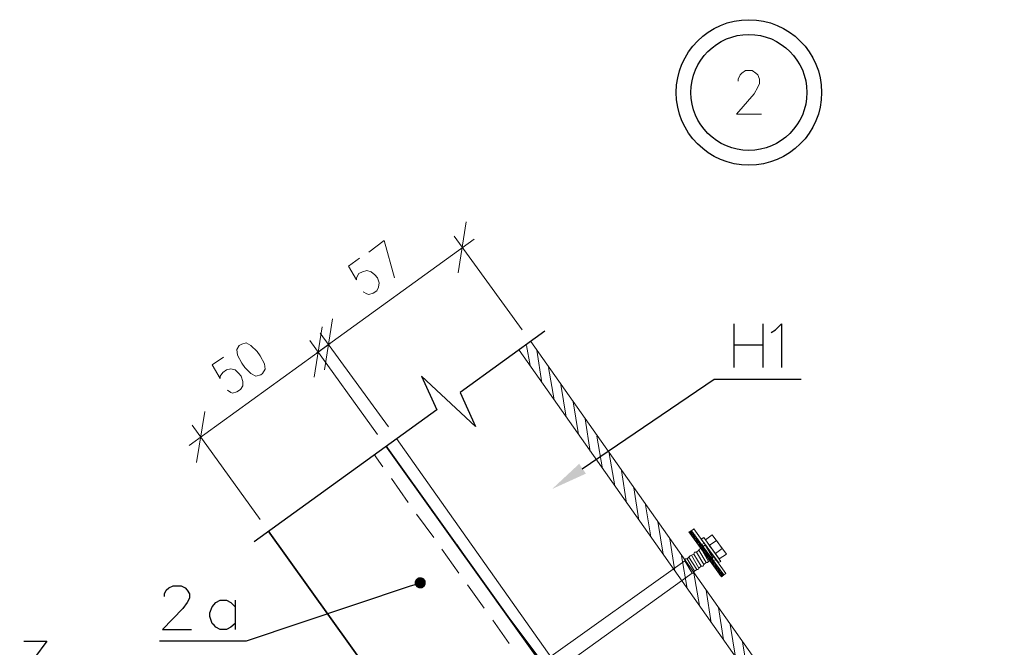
# Model space of a CAD drawing. Header units: millimetres. Extents: x 2063114 to 14983986, y -126020516 to 213791.
# Tile 277 of 656: x 2359961 to 2364145, y -1184940 to -1182274. Entities that reach past the tile are written whole.
import ezdxf

# ---------------------------------------------------------------- set-up
doc = ezdxf.new("R2010")
doc.units = ezdxf.units.MM
doc.layers.add('PDF2_Geometry', color=7, linetype='Continuous')
doc.layers.add('PDF2_Solid Fills', color=7, linetype='Continuous')

msp = doc.modelspace()

# ---------------------------------------------------------------- linework, layer by layer
at = {"layer": 'PDF2_Geometry', "linetype": 'ByBlock', "lineweight": 20}
msp.add_lwpolyline([(2363014.25582, -1182534.74866), (2363014.25582, -1182526.92745), (2363022.06616, -1182508.67797), (2363029.91996, -1182500.85676), (2363045.52978, -1182490.42848), (2363074.21841, -1182490.42848), (2363089.87169, -1182500.85676), (2363097.68203, -1182508.67797), (2363105.49237, -1182526.92745), (2363105.49237, -1182545.17694), (2363097.68203, -1182560.81935), (2363082.01789, -1182589.50797), (2363006.44547, -1182675.51953), (2363113.33531, -1182675.51953)], dxfattribs=at)
at = {"layer": 'PDF2_Geometry', "linetype": 'ByBlock', "lineweight": 18}
for points in [[(2361824.90388, -1183349.71439), (2361858.80664, -1183133.32765)], [(2362096.04994, -1183592.16096), (2361806.6544, -1183193.29024)], [(2361222.69263, -1183691.24045), (2361892.7094, -1183206.32559)], [(2361444.28264, -1183261.07404), (2361509.45937, -1183211.53973), (2361553.80128, -1183370.57095)], [(2361405.15488, -1183287.14473), (2361358.27109, -1183321.03663), (2361392.1304, -1183378.39215), (2361392.1304, -1183370.57095), (2361402.56954, -1183352.32146), (2361418.22282, -1183344.50025), (2361436.4723, -1183339.28612), (2361454.72178, -1183344.50025), (2361470.33161, -1183357.5356), (2361480.77075, -1183370.57095), (2361488.62455, -1183391.4275), (2361485.99575, -1183409.67698), (2361478.18541, -1183425.3194), (2361462.53213, -1183435.74767), (2361444.28264, -1183440.96181), (2361436.4723, -1183438.35474), (2361420.81902, -1183430.53354)], [(2361212.25349, -1183792.90529), (2361246.16711, -1183579.13648)], [(2361290.46556, -1183545.23372), (2361256.5628, -1183761.63132)], [(2361527.70886, -1184004.09962), (2361238.31332, -1183605.18545)], [(2360680.41138, -1184082.30083), (2361280.02642, -1183649.52735)], [(2361480.77075, -1184035.37358), (2361194.01487, -1183636.50286)], [(2360826.41811, -1183706.89373), (2360779.49087, -1183740.76391), (2360813.39363, -1183798.13029), (2360813.39363, -1183787.69115), (2360823.78932, -1183772.07046), (2360839.4426, -1183761.63132), (2360857.69208, -1183756.41718), (2360875.94156, -1183761.63132), (2360891.59484, -1183777.29546), (2360902.03398, -1183787.69115), (2360909.84433, -1183811.15477), (2360909.84433, -1183829.40426), (2360899.40519, -1183845.05754), (2360883.74105, -1183855.49667), (2360865.50243, -1183860.72168), (2360857.69208, -1183858.08202), (2360844.6676, -1183847.64288)], [(2360748.2169, -1183938.92289), (2360711.67448, -1184155.2879)], [(2360982.82054, -1184397.74534), (2360693.43586, -1183996.24582)], [(2361467.74627, -1184121.42859), (2361504.23437, -1184173.52653)], [(2361566.82576, -1184155.2879), (2361517.26972, -1184084.88617)], [(2361676.30094, -1184306.51964), (2361603.31386, -1184204.84394)], [(2361540.73334, -1184223.09343), (2361611.12421, -1184324.75826)], [(2361647.62318, -1184374.28171), (2361720.64284, -1184473.36121)], [(2361783.19077, -1184455.11172), (2361710.2037, -1184356.03223)], [(2361754.50215, -1184522.88466), (2361827.53268, -1184624.59294)], [(2361890.08061, -1184606.30001), (2361819.67888, -1184504.63517)], [(2361996.97045, -1184757.53175), (2361926.56872, -1184655.86691)], [(2361864.02078, -1184674.10553), (2361934.42251, -1184773.19589)], [(2361970.91062, -1184825.29382), (2362041.31235, -1184924.38417)], [(2362103.86028, -1184906.13469), (2362033.45855, -1184807.0552)]]:
    msp.add_lwpolyline(points, dxfattribs=at)
at = {"layer": 'PDF2_Geometry', "linetype": 'ByBlock', "lineweight": 25}
for points in [[(2362995.49966, -1183566.10113), (2362995.49966, -1183751.20304)], [(2363120.62812, -1183751.20304), (2363120.62812, -1183566.10113)], [(2363154.53088, -1183602.6001), (2363172.78037, -1183592.16096), (2363198.82933, -1183566.10113), (2363198.82933, -1183751.20304)], [(2362192.50063, -1183597.3751), (2361832.75768, -1183858.08202), (2361897.93441, -1184001.47082), (2361668.49059, -1183787.69115), (2361733.66732, -1183931.06909), (2360956.77157, -1184491.61069)], [(2362995.49966, -1183654.75235), (2363120.62812, -1183654.75235)], [(2362351.53185, -1184181.38032), (2362912.07345, -1183800.71563), (2363282.25555, -1183800.71563)], [(2361639.81283, -1184674.10553), (2361616.34921, -1184681.91588), (2360922.86881, -1184913.94503), (2360555.27206, -1184913.94503)], [(2360576.15034, -1184723.62898), (2360576.15034, -1184713.18984), (2360583.96068, -1184697.58002), (2360594.39982, -1184687.14088), (2360612.63844, -1184679.33053), (2360646.49775, -1184679.33053), (2360664.74724, -1184687.14088), (2360672.60103, -1184697.58002), (2360683.04017, -1184713.18984), (2360683.04017, -1184731.48278), (2360672.60103, -1184749.7214), (2360654.35155, -1184775.78123), (2360568.29654, -1184864.42158), (2360690.83965, -1184864.42158)], [(2360875.94156, -1184838.37262), (2360857.69208, -1184853.98244), (2360839.4426, -1184864.42158), (2360813.39363, -1184864.42158), (2360795.10069, -1184853.98244), (2360787.29035, -1184846.1721), (2360779.49087, -1184838.37262), (2360769.05173, -1184809.68399), (2360769.05173, -1184794.03071), (2360779.49087, -1184767.97088), (2360795.10069, -1184749.7214), (2360813.39363, -1184739.28226), (2360839.4426, -1184739.28226), (2360857.69208, -1184749.7214), (2360875.94156, -1184767.97088)], [(2360875.94156, -1184739.28226), (2360875.94156, -1184864.42158)], [(2364145.20631, -1187043.94227), (2363855.82163, -1186413.00981), (2363240.54244, -1186418.22395), (2362036.08735, -1184809.68399)], [(2359979.12063, -1184913.94503), (2360075.57133, -1184913.94503), (2360023.41908, -1184984.3359), (2360049.5115, -1184984.3359), (2360067.76098, -1184992.1897), (2360075.57133, -1184999.98918), (2360086.01047, -1185026.04901), (2360086.01047, -1185044.29849), (2360075.57133, -1185070.39091), (2360059.90719, -1185088.64039), (2360031.27288, -1185096.43988), (2360005.1696, -1185096.43988), (2359979.12063, -1185088.64039), (2359971.26684, -1185080.83005), (2359960.87115, -1185062.53711)]]:
    msp.add_lwpolyline(points, dxfattribs=at)
at = {"layer": 'PDF2_Geometry', "linetype": 'ByBlock', "lineweight": 18}
msp.add_lwpolyline([(2360894.18019, -1183657.33769), (2360883.74105, -1183675.58718), (2360886.36984, -1183699.0508), (2360904.61933, -1183732.95356), (2360917.64381, -1183751.20304), (2360943.74709, -1183777.29546), (2360964.58192, -1183787.69115), (2360985.4602, -1183782.46615), (2360993.25968, -1183777.29546), (2361003.69882, -1183759.00253), (2361001.07002, -1183735.5389), (2360982.82054, -1183701.67959), (2360969.79605, -1183683.43011), (2360943.74709, -1183657.33769), (2360922.86881, -1183646.942), (2360904.61933, -1183652.11269)], close=True, dxfattribs=at)
at = {"layer": 'PDF2_Geometry', "linetype": 'ByBlock', "lineweight": 13}
for points in [[(2362129.9527, -1183743.3927), (2362114.29942, -1183657.33769)], [(2362132.53804, -1183641.717), (2363902.74887, -1186147.07789), (2363514.27384, -1186428.66309)], [(2362083.02545, -1183678.21597), (2363853.23629, -1186183.60945)], [(2362179.47615, -1183816.37977), (2362158.64132, -1183678.21597)], [(2362231.61753, -1183889.35599), (2362208.15391, -1183751.20304)], [(2362283.76978, -1183962.38651), (2362260.30616, -1183824.17926)], [(2362335.92203, -1184035.37358), (2362312.4584, -1183897.20978)], [(2362385.43462, -1184108.3498), (2362364.5672, -1183970.19686)], [(2363261.42072, -1186457.35171), (2361561.61162, -1184053.61221)], [(2362437.58686, -1184181.38032), (2362414.12324, -1184043.17307)], [(2362489.69566, -1184254.3674), (2362466.27549, -1184116.20359)], [(2362539.26256, -1184327.35447), (2362518.38428, -1184189.19067)], [(2362591.40394, -1184400.37413), (2362570.53653, -1184262.17774)], [(2362643.51274, -1184470.77586), (2362620.04912, -1184335.1974)], [(2362695.66498, -1184543.75207), (2362672.20136, -1184405.59913)], [(2362745.23189, -1184616.73915), (2362724.35361, -1184478.57534)], [(2362797.32982, -1184689.76967), (2362773.8662, -1184551.56242)], [(2362849.48207, -1184762.75675), (2362826.01844, -1184624.59294)], [(2362899.04897, -1184835.73296), (2362878.17069, -1184697.58002)], [(2362951.15776, -1184908.72003), (2362930.32294, -1184770.55623)], [(2363003.29915, -1184981.75056), (2362979.83552, -1184843.5433)], [(2363055.45139, -1185054.73763), (2363031.98777, -1184916.57383)]]:
    msp.add_lwpolyline(points, dxfattribs=at)
at = {"layer": 'PDF2_Geometry', "linetype": 'ByBlock', "lineweight": 35}
for points in [[(2362901.63431, -1186021.94943), (2361517.26972, -1184084.88617)], [(2361016.7233, -1184444.67258), (2362526.22721, -1186553.80241)]]:
    msp.add_lwpolyline(points, dxfattribs=at)
at = {"layer": 'PDF2_Geometry', "linetype": 'ByBlock', "lineweight": 0}
for points in [[(2362805.18362, -1184449.89758), (2362943.34742, -1184640.20277), (2362953.78656, -1184632.40329), (2362815.5793, -1184444.67258)], [(2362815.5793, -1184444.67258), (2362953.78656, -1184632.40329), (2362961.5969, -1184627.17829), (2362826.01844, -1184436.8731)], [(2362857.33586, -1184481.17155), (2362930.32294, -1184580.25104), (2362940.76208, -1184575.02604), (2362867.73155, -1184473.36121)], [(2362875.58535, -1184483.80035), (2362932.90828, -1184564.5869), (2362964.2257, -1184543.75207), (2362904.21966, -1184462.92207)], [(2362891.19517, -1184507.26397), (2362917.28759, -1184541.12328), (2362945.93276, -1184520.28845), (2362922.51259, -1184486.38569)], [(2362828.64724, -1184535.95259), (2362826.01844, -1184543.75207), (2362857.33586, -1184595.90432), (2362865.14621, -1184595.90432), (2362867.73155, -1184588.06139), (2362836.45758, -1184535.95259)], [(2362836.45758, -1184535.95259), (2362867.73155, -1184588.06139), (2362878.17069, -1184580.25104), (2362846.89672, -1184528.0988)], [(2362849.48207, -1184522.88466), (2362846.89672, -1184528.0988), (2362878.17069, -1184580.25104), (2362883.38483, -1184580.25104), (2362888.60983, -1184575.02604), (2362857.33586, -1184520.28845)], [(2362857.33586, -1184520.28845), (2362888.60983, -1184575.02604), (2362899.04897, -1184567.22656), (2362865.14621, -1184512.48897)], [(2362870.36034, -1184507.26397), (2362865.14621, -1184512.48897), (2362899.04897, -1184567.22656), (2362904.21966, -1184567.22656), (2362906.84845, -1184559.41621), (2362875.58535, -1184507.26397)], [(2362875.58535, -1184507.26397), (2362906.84845, -1184559.41621), (2362912.07345, -1184556.78742)], [(2362200.34357, -1184992.1897), (2362231.61753, -1185046.92729), (2362818.2081, -1184624.59294), (2362786.93413, -1184572.4407)], [(2362789.53034, -1184564.5869), (2362786.93413, -1184572.4407), (2362818.2081, -1184624.59294), (2362823.4331, -1184624.59294), (2362828.64724, -1184616.73915), (2362797.32982, -1184564.5869)], [(2362797.32982, -1184564.5869), (2362828.64724, -1184616.73915), (2362839.04293, -1184608.9288), (2362805.18362, -1184556.78742)], [(2362810.40862, -1184551.56242), (2362805.18362, -1184556.78742), (2362839.04293, -1184608.9288), (2362844.26793, -1184608.9288), (2362846.89672, -1184603.71466), (2362815.5793, -1184548.97707)], [(2362815.5793, -1184548.97707), (2362846.89672, -1184603.71466), (2362857.33586, -1184595.90432), (2362826.01844, -1184543.75207)], [(2362896.42017, -1184554.19121), (2362899.04897, -1184559.41621)]]:
    msp.add_lwpolyline(points, close=True, dxfattribs=at)
for points in [[(2362823.4331, -1184455.11172), (2362807.76896, -1184452.48293), (2362807.76896, -1184449.89758)], [(2362826.01844, -1184460.33672), (2362810.40862, -1184457.70793), (2362810.40862, -1184447.31224), (2362820.8043, -1184449.89758)], [(2362831.24344, -1184462.92207), (2362812.99396, -1184460.33672), (2362815.5793, -1184444.67258)], [(2362818.2081, -1184444.67258), (2362812.99396, -1184444.67258)], [(2362833.87224, -1184468.14707), (2362815.5793, -1184465.55086), (2362818.2081, -1184449.89758)], [(2362836.45758, -1184473.36121), (2362820.8043, -1184470.77586), (2362823.4331, -1184452.48293)], [(2362826.01844, -1184457.70793), (2362823.4331, -1184475.94655)], [(2362839.04293, -1184478.57534), (2362823.4331, -1184473.36121)], [(2362844.26793, -1184481.17155), (2362826.01844, -1184478.57534), (2362828.64724, -1184462.92207)], [(2362846.89672, -1184486.38569), (2362828.64724, -1184483.80035), (2362831.24344, -1184465.55086)], [(2362849.48207, -1184491.61069), (2362831.24344, -1184489.01448)], [(2362836.45758, -1184470.77586), (2362833.87224, -1184489.01448)], [(2362878.17069, -1184530.72759), (2362875.58535, -1184525.51345), (2362878.17069, -1184530.72759), (2362862.50655, -1184528.0988), (2362865.14621, -1184512.48897), (2362849.48207, -1184509.84931), (2362852.11086, -1184494.23948), (2362836.45758, -1184491.61069), (2362839.04293, -1184475.94655)], [(2362857.33586, -1184499.41017), (2362839.04293, -1184496.82483), (2362841.67172, -1184481.17155)], [(2362859.92121, -1184504.63517), (2362841.67172, -1184502.04983), (2362844.26793, -1184483.80035)], [(2362849.48207, -1184489.01448), (2362846.89672, -1184507.26397)], [(2362870.36034, -1184517.65966), (2362852.11086, -1184515.07431), (2362854.70707, -1184496.82483)], [(2362872.94569, -1184499.41017), (2362870.36034, -1184496.82483), (2362865.14621, -1184499.41017)], [(2362867.73155, -1184515.07431), (2362862.50655, -1184509.84931), (2362844.26793, -1184504.63517)], [(2362852.11086, -1184507.26397), (2362849.48207, -1184509.84931), (2362852.11086, -1184515.07431)], [(2362872.94569, -1184522.88466), (2362867.73155, -1184517.65966), (2362872.94569, -1184522.88466), (2362854.70707, -1184520.28845), (2362857.33586, -1184502.04983)], [(2362862.50655, -1184507.26397), (2362859.92121, -1184504.63517), (2362854.70707, -1184507.26397)], [(2362854.70707, -1184517.65966), (2362857.33586, -1184522.88466)], [(2362888.60983, -1184543.75207), (2362885.98103, -1184541.12328), (2362888.60983, -1184543.75207), (2362870.36034, -1184541.12328), (2362875.58535, -1184525.51345), (2362857.33586, -1184522.88466), (2362862.50655, -1184507.26397), (2362859.92121, -1184504.63517), (2362862.50655, -1184502.04983)], [(2362859.92121, -1184525.51345), (2362862.50655, -1184530.72759)], [(2362880.75603, -1184535.95259), (2362865.14621, -1184533.3238), (2362867.73155, -1184515.07431), (2362862.50655, -1184509.84931)], [(2362865.14621, -1184533.3238), (2362867.73155, -1184535.95259)], [(2362885.98103, -1184541.12328), (2362867.73155, -1184538.53793), (2362870.36034, -1184520.28845)], [(2362870.36034, -1184538.53793), (2362872.94569, -1184543.75207)], [(2362878.17069, -1184507.26397), (2362872.94569, -1184502.04983)], [(2362891.19517, -1184548.97707), (2362875.58535, -1184546.34828), (2362878.17069, -1184528.0988)], [(2362883.38483, -1184515.07431), (2362878.17069, -1184509.84931)], [(2362893.82397, -1184554.19121), (2362878.17069, -1184551.56242), (2362880.75603, -1184533.3238), (2362883.38483, -1184538.53793)], [(2362880.75603, -1184533.3238), (2362883.38483, -1184538.53793), (2362880.75603, -1184556.78742)], [(2362888.60983, -1184522.88466), (2362883.38483, -1184517.65966)], [(2362893.82397, -1184530.72759), (2362888.60983, -1184525.51345)], [(2362899.04897, -1184538.53793), (2362896.42017, -1184533.3238)], [(2362904.21966, -1184546.34828), (2362901.63431, -1184541.12328)], [(2362875.58535, -1184546.34828), (2362878.17069, -1184551.56242)], [(2362899.04897, -1184556.78742), (2362880.75603, -1184554.19121), (2362883.38483, -1184559.41621)], [(2362901.63431, -1184562.00156), (2362883.38483, -1184559.41621), (2362885.98103, -1184543.75207)], [(2362885.98103, -1184562.00156), (2362888.60983, -1184567.22656)], [(2362904.21966, -1184567.22656), (2362901.63431, -1184562.00156), (2362904.21966, -1184567.22656), (2362888.60983, -1184564.5869), (2362891.19517, -1184546.34828)], [(2362906.84845, -1184572.4407), (2362891.19517, -1184569.8119), (2362893.82397, -1184551.56242), (2362891.19517, -1184546.34828), (2362893.82397, -1184551.56242)], [(2362891.19517, -1184569.8119), (2362893.82397, -1184575.02604)], [(2362912.07345, -1184575.02604), (2362893.82397, -1184572.4407), (2362896.42017, -1184556.78742)], [(2362914.65879, -1184580.25104), (2362896.42017, -1184577.6657), (2362899.04897, -1184562.00156)], [(2362896.42017, -1184577.6657), (2362899.04897, -1184580.25104), (2362904.21966, -1184577.6657)], [(2362917.28759, -1184585.46518), (2362901.63431, -1184582.83639), (2362904.21966, -1184564.5869)], [(2362912.07345, -1184569.8119), (2362909.44466, -1184572.4407), (2362906.84845, -1184569.8119), (2362904.21966, -1184588.06139)], [(2362909.44466, -1184551.56242), (2362906.84845, -1184548.97707)], [(2362906.84845, -1184577.6657), (2362909.44466, -1184572.4407), (2362906.84845, -1184569.8119)], [(2362925.09793, -1184593.27552), (2362906.84845, -1184590.69018), (2362909.44466, -1184575.02604)], [(2362927.68328, -1184598.50053), (2362909.44466, -1184595.90432), (2362912.07345, -1184577.6657)], [(2362914.65879, -1184559.41621), (2362912.07345, -1184554.19121)], [(2362914.65879, -1184569.8119), (2362919.8838, -1184567.22656), (2362917.28759, -1184562.00156)], [(2362930.32294, -1184603.71466), (2362914.65879, -1184601.12932), (2362917.28759, -1184582.83639)], [(2362919.8838, -1184590.69018), (2362904.21966, -1184585.46518)], [(2362943.34742, -1184640.20277), (2362945.93276, -1184624.59294), (2362930.32294, -1184621.96415), (2362932.90828, -1184606.30001), (2362917.28759, -1184603.71466), (2362919.8838, -1184588.06139)], [(2362938.12242, -1184611.52501), (2362919.8838, -1184608.9288), (2362922.51259, -1184593.27552)], [(2362940.76208, -1184616.73915), (2362922.51259, -1184614.1538), (2362925.09793, -1184595.90432)], [(2362943.34742, -1184621.96415), (2362925.09793, -1184619.36794)], [(2362930.32294, -1184601.12932), (2362927.68328, -1184619.36794)], [(2362951.15776, -1184629.76363), (2362932.90828, -1184627.17829), (2362935.53707, -1184608.9288)], [(2362951.15776, -1184632.40329), (2362951.15776, -1184634.98863), (2362935.53707, -1184632.40329), (2362938.12242, -1184614.1538)], [(2362943.34742, -1184619.36794), (2362940.76208, -1184634.98863)], [(2362948.56156, -1184637.61743), (2362938.12242, -1184634.98863)], [(2362948.56156, -1184627.17829), (2362945.93276, -1184637.61743)]]:
    msp.add_lwpolyline(points, dxfattribs=at)
at = {"layer": 'PDF2_Geometry', "linetype": 'ByBlock', "lineweight": 25}
for centre, radius in [((2363059.89533, -1182582.9745), 308.93276), ((2363059.84569, -1182583.00241), 246.39101)]:
    msp.add_circle(centre, radius, dxfattribs=at)
at = {"layer": 'PDF2_Solid Fills', "linetype": 'ByBlock', "transparency": 33554559}
for points in [[(2362367.19599, -1184202.21515), (2362223.81805, -1184267.39188), (2362338.50737, -1184160.50204)], [(2361645.02697, -1184650.64191), (2361663.27645, -1184666.30605), (2361639.81283, -1184661.08105)], [(2361663.27645, -1184666.30605), (2361639.81283, -1184661.08105), (2361639.81283, -1184674.10553)], [(2361639.81283, -1184674.10553), (2361647.62318, -1184684.54467), (2361663.27645, -1184666.30605)], [(2361655.46611, -1184642.84243), (2361645.02697, -1184650.64191), (2361663.27645, -1184666.30605)], [(2361647.62318, -1184684.54467), (2361663.27645, -1184666.30605), (2361658.06232, -1184689.76967)], [(2361663.27645, -1184666.30605), (2361668.49059, -1184642.84243), (2361655.46611, -1184642.84243)], [(2361663.27645, -1184666.30605), (2361658.06232, -1184689.76967), (2361671.0868, -1184689.76967)], [(2361678.92973, -1184648.01311), (2361663.27645, -1184666.30605), (2361668.49059, -1184642.84243)], [(2361686.74008, -1184658.45225), (2361678.92973, -1184648.01311), (2361663.27645, -1184666.30605)], [(2361663.27645, -1184666.30605), (2361686.74008, -1184671.47674), (2361686.74008, -1184658.45225)], [(2361671.0868, -1184689.76967), (2361681.52594, -1184681.91588), (2361663.27645, -1184666.30605)], [(2361681.52594, -1184681.91588), (2361663.27645, -1184666.30605), (2361686.74008, -1184671.47674)]]:
    msp.add_solid(points, dxfattribs=at)

doc.saveas('drawing.dxf')
